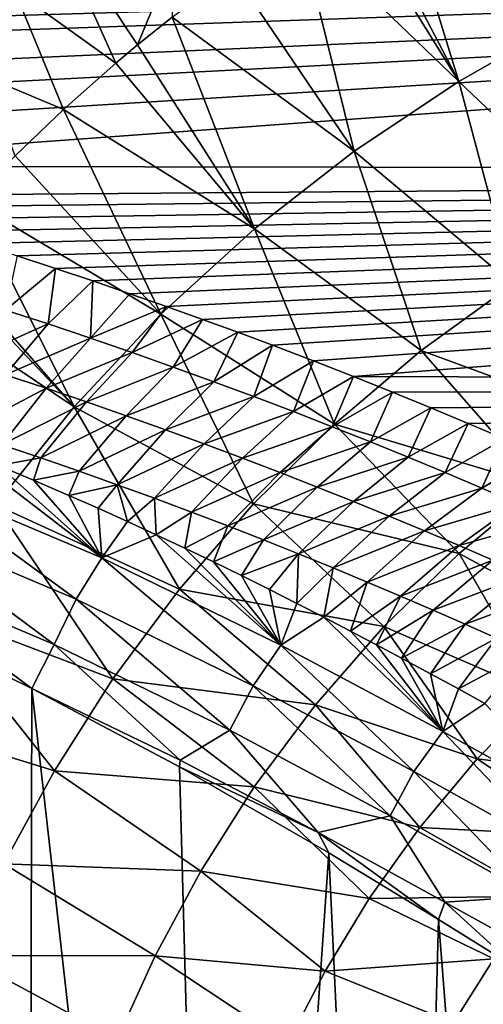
# Model space of a CAD drawing. Header units: millimetres. Extents: x -139 to 106, y -8 to 139.
# Tile 439 of 459: x 83.27 to 85.97, y 55.55 to 61.28. Entities that reach past the tile are written whole.
import ezdxf

# ---------------------------------------------------------------- set-up
doc = ezdxf.new("R2010")
doc.units = ezdxf.units.MM
doc.header["$LTSCALE"] = 53.842063
for name, color, linetype in [('10', 7, 'CONTINUOUS'), ('11', 7, 'CONTINUOUS'), ('21', 7, 'CONTINUOUS'), ('24', 7, 'CONTINUOUS'), ('27', 7, 'CONTINUOUS'), ('4', 7, 'CONTINUOUS')]:
    doc.layers.add(name, color=color, linetype=linetype)

msp = doc.modelspace()

# ---------------------------------------------------------------- linework, layer by layer
at = {"layer": '10', "color": 8, "linetype": 'CONTINUOUS'}
for points in [[(82.6112, 58.6318, 10.5894), (83.7505, 58.1497, 9.8762), (82.9394, 58.7724, 10.5998), (82.6112, 58.6318, 10.5894)], [(82.9394, 58.7724, 10.5998), (83.7505, 58.1497, 9.8762), (83.1468, 58.6886, 10.478), (82.9394, 58.7724, 10.5998)], [(83.1468, 58.6886, 10.478), (83.7505, 58.1497, 9.8762), (83.3535, 58.6022, 10.3509), (83.1468, 58.6886, 10.478)], [(82.6112, 58.6318, 10.5894), (82.4768, 58.3849, 10.5174), (83.6002, 57.9091, 9.8156), (82.6112, 58.6318, 10.5894)], [(83.7505, 58.1497, 9.8762), (82.6112, 58.6318, 10.5894), (83.6002, 57.9091, 9.8156), (83.7505, 58.1497, 9.8762)], [(83.3535, 58.6022, 10.3509), (83.7505, 58.1497, 9.8762), (83.5592, 58.5138, 10.2189), (83.3535, 58.6022, 10.3509)], [(83.5592, 58.5138, 10.2189), (83.7505, 58.1497, 9.8762), (83.7297, 58.4385, 10.105), (83.5592, 58.5138, 10.2189)], [(83.7297, 58.4385, 10.105), (83.7505, 58.1497, 9.8762), (83.8991, 58.362, 9.9877), (83.7297, 58.4385, 10.105)], [(82.3613, 58.1168, 10.4945), (83.4724, 57.6459, 9.8018), (82.4768, 58.3849, 10.5174), (82.3613, 58.1168, 10.4945)], [(82.4768, 58.3849, 10.5174), (83.4724, 57.6459, 9.8018), (83.6002, 57.9091, 9.8156), (82.4768, 58.3849, 10.5174)], [(83.8991, 58.362, 9.9877), (83.7505, 58.1497, 9.8762), (84.0673, 58.2844, 9.8671), (83.8991, 58.362, 9.9877)], [(83.7505, 58.1497, 9.8762), (84.7923, 57.642, 9.0537), (84.0673, 58.2844, 9.8671), (83.7505, 58.1497, 9.8762)], [(84.0673, 58.2844, 9.8671), (84.7923, 57.642, 9.0537), (84.2341, 58.2059, 9.7432), (84.0673, 58.2844, 9.8671)], [(84.2341, 58.2059, 9.7432), (84.7923, 57.642, 9.0537), (84.3995, 58.1265, 9.6159), (84.2341, 58.2059, 9.7432)], [(83.1931, 57.4639, 9.9601), (83.3421, 57.3896, 9.8582), (82.3613, 58.1168, 10.4945), (83.1931, 57.4639, 9.9601)], [(82.3613, 58.1168, 10.4945), (83.3421, 57.3896, 9.8582), (83.4724, 57.6459, 9.8018), (82.3613, 58.1168, 10.4945)], [(83.7505, 58.1497, 9.8762), (83.6002, 57.9091, 9.8156), (84.631, 57.406, 9.0042), (83.7505, 58.1497, 9.8762)], [(84.7923, 57.642, 9.0537), (83.7505, 58.1497, 9.8762), (84.631, 57.406, 9.0042), (84.7923, 57.642, 9.0537)], [(84.3995, 58.1265, 9.6159), (84.7923, 57.642, 9.0537), (84.5631, 58.0465, 9.4857), (84.3995, 58.1265, 9.6159)], [(84.5631, 58.0465, 9.4857), (84.7923, 57.642, 9.0537), (84.7252, 57.966, 9.3521), (84.5631, 58.0465, 9.4857)], [(84.7252, 57.966, 9.3521), (84.7923, 57.642, 9.0537), (84.8853, 57.885, 9.2155), (84.7252, 57.966, 9.3521)], [(83.4724, 57.6459, 9.8018), (84.4961, 57.1461, 8.9988), (83.6002, 57.9091, 9.8156), (83.4724, 57.6459, 9.8018)], [(83.6002, 57.9091, 9.8156), (84.4961, 57.1461, 8.9988), (84.631, 57.406, 9.0042), (83.6002, 57.9091, 9.8156)], [(84.8853, 57.885, 9.2155), (84.7923, 57.642, 9.0537), (85.0424, 57.8044, 9.0769), (84.8853, 57.885, 9.2155)], [(84.7923, 57.642, 9.0537), (85.735, 57.1384, 8.1298), (85.0424, 57.8044, 9.0769), (84.7923, 57.642, 9.0537)], [(85.0424, 57.8044, 9.0769), (85.735, 57.1384, 8.1298), (85.1968, 57.7242, 8.9361), (85.0424, 57.8044, 9.0769)], [(85.1968, 57.7242, 8.9361), (85.735, 57.1384, 8.1298), (85.348, 57.6445, 8.7935), (85.1968, 57.7242, 8.9361)], [(83.3421, 57.3896, 9.8582), (84.2068, 56.9729, 9.1987), (83.4724, 57.6459, 9.8018), (83.3421, 57.3896, 9.8582)], [(83.4724, 57.6459, 9.8018), (84.2068, 56.9729, 9.1987), (84.4961, 57.1461, 8.9988), (83.4724, 57.6459, 9.8018)], [(84.7923, 57.642, 9.0537), (84.631, 57.406, 9.0042), (85.5665, 56.9056, 8.0899), (84.7923, 57.642, 9.0537)], [(85.735, 57.1384, 8.1298), (84.7923, 57.642, 9.0537), (85.5665, 56.9056, 8.0899), (85.735, 57.1384, 8.1298)], [(85.348, 57.6445, 8.7935), (85.735, 57.1384, 8.1298), (85.4944, 57.5664, 8.6507), (85.348, 57.6445, 8.7935)], [(85.4944, 57.5664, 8.6507), (85.735, 57.1384, 8.1298), (85.6639, 57.4751, 8.4797), (85.4944, 57.5664, 8.6507)], [(85.6639, 57.4751, 8.4797), (85.735, 57.1384, 8.1298), (85.8264, 57.3867, 8.3094), (85.6639, 57.4751, 8.4797)], [(83.3421, 57.3896, 9.8582), (84.2033, 56.9343, 9.201), (84.2068, 56.9729, 9.1987), (83.3421, 57.3896, 9.8582)], [(84.4961, 57.1461, 8.9988), (85.4282, 56.6474, 8.0907), (84.631, 57.406, 9.0042), (84.4961, 57.1461, 8.9988)], [(84.631, 57.406, 9.0042), (85.4282, 56.6474, 8.0907), (85.5665, 56.9056, 8.0899), (84.631, 57.406, 9.0042)], [(85.8264, 57.3867, 8.3094), (85.735, 57.1384, 8.1298), (85.9798, 57.3024, 8.1427), (85.8264, 57.3867, 8.3094)], [(85.735, 57.1384, 8.1298), (86.5768, 56.6698, 7.1107), (85.9798, 57.3024, 8.1427), (85.735, 57.1384, 8.1298)], [(84.2068, 56.9729, 9.1987), (85.0093, 56.5523, 8.4639), (84.4961, 57.1461, 8.9988), (84.2068, 56.9729, 9.1987)], [(84.4961, 57.1461, 8.9988), (85.0093, 56.5523, 8.4639), (85.4282, 56.6474, 8.0907), (84.4961, 57.1461, 8.9988)], [(85.735, 57.1384, 8.1298), (85.5665, 56.9056, 8.0899), (86.4037, 56.4394, 7.0777), (85.735, 57.1384, 8.1298)], [(86.5768, 56.6698, 7.1107), (85.735, 57.1384, 8.1298), (86.4037, 56.4394, 7.0777), (86.5768, 56.6698, 7.1107)], [(84.2068, 56.9729, 9.1987), (84.2033, 56.9343, 9.201), (85.0093, 56.5523, 8.4639), (84.2068, 56.9729, 9.1987)], [(84.2033, 56.9343, 9.201), (85.0722, 56.4336, 8.3974), (85.0093, 56.5523, 8.4639), (84.2033, 56.9343, 9.201)], [(85.4282, 56.6474, 8.0907), (86.2645, 56.1817, 7.081), (85.5665, 56.9056, 8.0899), (85.4282, 56.6474, 8.0907)], [(85.5665, 56.9056, 8.0899), (86.2645, 56.1817, 7.081), (86.4037, 56.4394, 7.0777), (85.5665, 56.9056, 8.0899)], [(85.0093, 56.5523, 8.4639), (85.7474, 56.1455, 7.6543), (85.4282, 56.6474, 8.0907), (85.0093, 56.5523, 8.4639)], [(85.4282, 56.6474, 8.0907), (85.7474, 56.1455, 7.6543), (86.2645, 56.1817, 7.081), (85.4282, 56.6474, 8.0907)], [(85.0722, 56.4336, 8.3974), (85.7102, 56.0452, 7.6923), (85.0093, 56.5523, 8.4639), (85.0722, 56.4336, 8.3974)], [(85.0093, 56.5523, 8.4639), (85.7102, 56.0452, 7.6923), (85.7474, 56.1455, 7.6543), (85.0093, 56.5523, 8.4639)], [(85.7474, 56.1455, 7.6543), (86.4172, 55.7728, 6.7711), (86.2645, 56.1817, 7.081), (85.7474, 56.1455, 7.6543)], [(85.7102, 56.0452, 7.6923), (86.1717, 55.7572, 7.1035), (85.7474, 56.1455, 7.6543), (85.7102, 56.0452, 7.6923)], [(85.7474, 56.1455, 7.6543), (86.1717, 55.7572, 7.1035), (86.4172, 55.7728, 6.7711), (85.7474, 56.1455, 7.6543)]]:
    msp.add_3dface(points, dxfattribs=at)
at = {"layer": '11', "color": 8, "linetype": 'CONTINUOUS'}
for points in [[(83.2579, 59.9077, 11.7904), (83.1899, 59.5925, 11.3904), (83.4799, 59.8351, 11.6903), (83.2579, 59.9077, 11.7904)], [(83.1899, 59.5925, 11.3904), (83.4385, 59.5115, 11.2727), (83.4799, 59.8351, 11.6903), (83.1899, 59.5925, 11.3904)], [(83.4799, 59.8351, 11.6903), (83.4385, 59.5115, 11.2727), (83.6985, 59.7618, 11.5878), (83.4799, 59.8351, 11.6903)], [(83.4385, 59.5115, 11.2727), (83.6841, 59.4292, 11.1511), (83.6985, 59.7618, 11.5878), (83.4385, 59.5115, 11.2727)], [(83.6985, 59.7618, 11.5878), (83.6841, 59.4292, 11.1511), (83.9141, 59.6878, 11.483), (83.6985, 59.7618, 11.5878)], [(83.9141, 59.6878, 11.483), (83.6841, 59.4292, 11.1511), (84.1264, 59.6132, 11.376), (83.9141, 59.6878, 11.483)], [(83.6841, 59.4292, 11.1511), (83.9267, 59.3456, 11.0258), (84.1264, 59.6132, 11.376), (83.6841, 59.4292, 11.1511)], [(84.1264, 59.6132, 11.376), (83.9267, 59.3456, 11.0258), (84.3353, 59.5383, 11.2669), (84.1264, 59.6132, 11.376)], [(83.1899, 59.5925, 11.3904), (82.9481, 59.2927, 11.087), (83.4385, 59.5115, 11.2727), (83.1899, 59.5925, 11.3904)], [(82.9481, 59.2927, 11.087), (83.1885, 59.2159, 10.9711), (83.4385, 59.5115, 11.2727), (82.9481, 59.2927, 11.087)], [(83.4385, 59.5115, 11.2727), (83.1885, 59.2159, 10.9711), (83.6841, 59.4292, 11.1511), (83.4385, 59.5115, 11.2727)], [(83.9267, 59.3456, 11.0258), (84.1662, 59.2609, 10.8966), (84.3353, 59.5383, 11.2669), (83.9267, 59.3456, 11.0258)], [(84.3353, 59.5383, 11.2669), (84.1662, 59.2609, 10.8966), (84.541, 59.4629, 11.1555), (84.3353, 59.5383, 11.2669)], [(84.1662, 59.2609, 10.8966), (84.4025, 59.1752, 10.7637), (84.541, 59.4629, 11.1555), (84.1662, 59.2609, 10.8966)], [(84.541, 59.4629, 11.1555), (84.4025, 59.1752, 10.7637), (84.7432, 59.3872, 11.042), (84.541, 59.4629, 11.1555)], [(83.1885, 59.2159, 10.9711), (83.4261, 59.1377, 10.8514), (83.6841, 59.4292, 11.1511), (83.1885, 59.2159, 10.9711)], [(83.6841, 59.4292, 11.1511), (83.4261, 59.1377, 10.8514), (83.9267, 59.3456, 11.0258), (83.6841, 59.4292, 11.1511)], [(84.4025, 59.1752, 10.7637), (84.6356, 59.0886, 10.627), (84.7432, 59.3872, 11.042), (84.4025, 59.1752, 10.7637)], [(84.7432, 59.3872, 11.042), (84.6356, 59.0886, 10.627), (84.9813, 59.2963, 10.9034), (84.7432, 59.3872, 11.042)], [(83.4261, 59.1377, 10.8514), (83.6608, 59.0583, 10.7279), (83.9267, 59.3456, 11.0258), (83.4261, 59.1377, 10.8514)], [(83.9267, 59.3456, 11.0258), (83.6608, 59.0583, 10.7279), (84.1662, 59.2609, 10.8966), (83.9267, 59.3456, 11.0258)], [(84.6356, 59.0886, 10.627), (84.8653, 59.0012, 10.4865), (84.9813, 59.2963, 10.9034), (84.6356, 59.0886, 10.627)], [(84.9813, 59.2963, 10.9034), (84.8653, 59.0012, 10.4865), (85.2145, 59.2051, 10.7619), (84.9813, 59.2963, 10.9034)], [(83.1885, 59.2159, 10.9711), (82.9385, 58.8825, 10.6964), (83.4261, 59.1377, 10.8514), (83.1885, 59.2159, 10.9711)], [(83.6608, 59.0583, 10.7279), (83.8925, 58.9777, 10.6006), (84.1662, 59.2609, 10.8966), (83.6608, 59.0583, 10.7279)], [(84.1662, 59.2609, 10.8966), (83.8925, 58.9777, 10.6006), (84.4025, 59.1752, 10.7637), (84.1662, 59.2609, 10.8966)], [(83.8925, 58.9777, 10.6006), (84.121, 58.8961, 10.4696), (84.4025, 59.1752, 10.7637), (83.8925, 58.9777, 10.6006)], [(84.4025, 59.1752, 10.7637), (84.121, 58.8961, 10.4696), (84.6356, 59.0886, 10.627), (84.4025, 59.1752, 10.7637)], [(84.8653, 59.0012, 10.4865), (85.0916, 58.9132, 10.3423), (85.2145, 59.2051, 10.7619), (84.8653, 59.0012, 10.4865)], [(85.2145, 59.2051, 10.7619), (85.0916, 58.9132, 10.3423), (85.4424, 59.114, 10.6178), (85.2145, 59.2051, 10.7619)], [(82.9385, 58.8825, 10.6964), (83.168, 58.8076, 10.5786), (83.4261, 59.1377, 10.8514), (82.9385, 58.8825, 10.6964)], [(83.4261, 59.1377, 10.8514), (83.168, 58.8076, 10.5786), (83.6608, 59.0583, 10.7279), (83.4261, 59.1377, 10.8514)], [(85.0916, 58.9132, 10.3423), (85.3145, 58.8246, 10.1944), (85.4424, 59.114, 10.6178), (85.0916, 58.9132, 10.3423)], [(85.4424, 59.114, 10.6178), (85.3145, 58.8246, 10.1944), (85.6651, 59.023, 10.4712), (85.4424, 59.114, 10.6178)], [(83.168, 58.8076, 10.5786), (83.3946, 58.7315, 10.4569), (83.6608, 59.0583, 10.7279), (83.168, 58.8076, 10.5786)], [(83.6608, 59.0583, 10.7279), (83.3946, 58.7315, 10.4569), (83.8925, 58.9777, 10.6006), (83.6608, 59.0583, 10.7279)], [(84.121, 58.8961, 10.4696), (84.3465, 58.8137, 10.3348), (84.6356, 59.0886, 10.627), (84.121, 58.8961, 10.4696)], [(84.6356, 59.0886, 10.627), (84.3465, 58.8137, 10.3348), (84.8653, 59.0012, 10.4865), (84.6356, 59.0886, 10.627)], [(83.3946, 58.7315, 10.4569), (83.6184, 58.6542, 10.3314), (83.8925, 58.9777, 10.6006), (83.3946, 58.7315, 10.4569)], [(83.8925, 58.9777, 10.6006), (83.6184, 58.6542, 10.3314), (84.121, 58.8961, 10.4696), (83.8925, 58.9777, 10.6006)], [(84.3465, 58.8137, 10.3348), (84.5687, 58.7304, 10.1963), (84.8653, 59.0012, 10.4865), (84.3465, 58.8137, 10.3348)], [(84.8653, 59.0012, 10.4865), (84.5687, 58.7304, 10.1963), (85.0916, 58.9132, 10.3423), (84.8653, 59.0012, 10.4865)], [(85.3145, 58.8246, 10.1944), (85.5337, 58.7356, 10.0427), (85.6651, 59.023, 10.4712), (85.3145, 58.8246, 10.1944)], [(85.6651, 59.023, 10.4712), (85.5337, 58.7356, 10.0427), (85.8825, 58.9324, 10.3223), (85.6651, 59.023, 10.4712)], [(85.5337, 58.7356, 10.0427), (85.7493, 58.6462, 9.8874), (85.8825, 58.9324, 10.3223), (85.5337, 58.7356, 10.0427)], [(85.8825, 58.9324, 10.3223), (85.7493, 58.6462, 9.8874), (86.0943, 58.8423, 10.1714), (85.8825, 58.9324, 10.3223)], [(83.6184, 58.6542, 10.3314), (83.8391, 58.5758, 10.2022), (84.121, 58.8961, 10.4696), (83.6184, 58.6542, 10.3314)], [(84.121, 58.8961, 10.4696), (83.8391, 58.5758, 10.2022), (84.3465, 58.8137, 10.3348), (84.121, 58.8961, 10.4696)], [(84.5687, 58.7304, 10.1963), (84.7875, 58.6465, 10.0541), (85.0916, 58.9132, 10.3423), (84.5687, 58.7304, 10.1963)], [(85.0916, 58.9132, 10.3423), (84.7875, 58.6465, 10.0541), (85.3145, 58.8246, 10.1944), (85.0916, 58.9132, 10.3423)], [(83.168, 58.8076, 10.5786), (83.1468, 58.6886, 10.478), (83.3946, 58.7315, 10.4569), (83.168, 58.8076, 10.5786)], [(83.8391, 58.5758, 10.2022), (84.0568, 58.4966, 10.0693), (84.3465, 58.8137, 10.3348), (83.8391, 58.5758, 10.2022)], [(84.3465, 58.8137, 10.3348), (84.0568, 58.4966, 10.0693), (84.5687, 58.7304, 10.1963), (84.3465, 58.8137, 10.3348)], [(84.7875, 58.6465, 10.0541), (85.003, 58.5621, 9.9083), (85.3145, 58.8246, 10.1944), (84.7875, 58.6465, 10.0541)], [(85.3145, 58.8246, 10.1944), (85.003, 58.5621, 9.9083), (85.5337, 58.7356, 10.0427), (85.3145, 58.8246, 10.1944)], [(85.7493, 58.6462, 9.8874), (85.9611, 58.5566, 9.7283), (86.0943, 58.8423, 10.1714), (85.7493, 58.6462, 9.8874)], [(86.0943, 58.8423, 10.1714), (85.9611, 58.5566, 9.7283), (86.3005, 58.7529, 10.0184), (86.0943, 58.8423, 10.1714)], [(85.9611, 58.5566, 9.7283), (86.1691, 58.4669, 9.5656), (86.3005, 58.7529, 10.0184), (85.9611, 58.5566, 9.7283)], [(83.1468, 58.6886, 10.478), (83.3535, 58.6022, 10.3509), (83.3946, 58.7315, 10.4569), (83.1468, 58.6886, 10.478)], [(83.3946, 58.7315, 10.4569), (83.3535, 58.6022, 10.3509), (83.6184, 58.6542, 10.3314), (83.3946, 58.7315, 10.4569)], [(84.0568, 58.4966, 10.0693), (84.2714, 58.4165, 9.9328), (84.5687, 58.7304, 10.1963), (84.0568, 58.4966, 10.0693)], [(84.5687, 58.7304, 10.1963), (84.2714, 58.4165, 9.9328), (84.7875, 58.6465, 10.0541), (84.5687, 58.7304, 10.1963)], [(85.003, 58.5621, 9.9083), (85.215, 58.4773, 9.7588), (85.5337, 58.7356, 10.0427), (85.003, 58.5621, 9.9083)], [(85.5337, 58.7356, 10.0427), (85.215, 58.4773, 9.7588), (85.7493, 58.6462, 9.8874), (85.5337, 58.7356, 10.0427)], [(83.3535, 58.6022, 10.3509), (83.5592, 58.5138, 10.2189), (83.6184, 58.6542, 10.3314), (83.3535, 58.6022, 10.3509)], [(83.6184, 58.6542, 10.3314), (83.5592, 58.5138, 10.2189), (83.8391, 58.5758, 10.2022), (83.6184, 58.6542, 10.3314)], [(84.2714, 58.4165, 9.9328), (84.4827, 58.3358, 9.7926), (84.7875, 58.6465, 10.0541), (84.2714, 58.4165, 9.9328)], [(84.7875, 58.6465, 10.0541), (84.4827, 58.3358, 9.7926), (85.003, 58.5621, 9.9083), (84.7875, 58.6465, 10.0541)], [(85.215, 58.4773, 9.7588), (85.4234, 58.3921, 9.6057), (85.7493, 58.6462, 9.8874), (85.215, 58.4773, 9.7588)], [(85.7493, 58.6462, 9.8874), (85.4234, 58.3921, 9.6057), (85.9611, 58.5566, 9.7283), (85.7493, 58.6462, 9.8874)], [(83.5592, 58.5138, 10.2189), (83.7297, 58.4385, 10.105), (83.8391, 58.5758, 10.2022), (83.5592, 58.5138, 10.2189)], [(83.7297, 58.4385, 10.105), (83.8991, 58.362, 9.9877), (83.8391, 58.5758, 10.2022), (83.7297, 58.4385, 10.105)], [(83.8391, 58.5758, 10.2022), (83.8991, 58.362, 9.9877), (84.0568, 58.4966, 10.0693), (83.8391, 58.5758, 10.2022)], [(84.4827, 58.3358, 9.7926), (84.6907, 58.2546, 9.6488), (85.003, 58.5621, 9.9083), (84.4827, 58.3358, 9.7926)], [(85.003, 58.5621, 9.9083), (84.6907, 58.2546, 9.6488), (85.215, 58.4773, 9.7588), (85.003, 58.5621, 9.9083)], [(85.4234, 58.3921, 9.6057), (85.6282, 58.3068, 9.4491), (85.9611, 58.5566, 9.7283), (85.4234, 58.3921, 9.6057)], [(85.9611, 58.5566, 9.7283), (85.6282, 58.3068, 9.4491), (86.1691, 58.4669, 9.5656), (85.9611, 58.5566, 9.7283)], [(83.8991, 58.362, 9.9877), (84.0673, 58.2844, 9.8671), (84.0568, 58.4966, 10.0693), (83.8991, 58.362, 9.9877)], [(84.0568, 58.4966, 10.0693), (84.0673, 58.2844, 9.8671), (84.2714, 58.4165, 9.9328), (84.0568, 58.4966, 10.0693)], [(84.6907, 58.2546, 9.6488), (84.8953, 58.173, 9.5015), (85.215, 58.4773, 9.7588), (84.6907, 58.2546, 9.6488)], [(85.215, 58.4773, 9.7588), (84.8953, 58.173, 9.5015), (85.4234, 58.3921, 9.6057), (85.215, 58.4773, 9.7588)], [(85.6282, 58.3068, 9.4491), (85.8292, 58.2215, 9.2889), (86.1691, 58.4669, 9.5656), (85.6282, 58.3068, 9.4491)], [(86.1691, 58.4669, 9.5656), (85.8292, 58.2215, 9.2889), (86.373, 58.3773, 9.3992), (86.1691, 58.4669, 9.5656)], [(84.0673, 58.2844, 9.8671), (84.2341, 58.2059, 9.7432), (84.2714, 58.4165, 9.9328), (84.0673, 58.2844, 9.8671)], [(84.2714, 58.4165, 9.9328), (84.2341, 58.2059, 9.7432), (84.4827, 58.3358, 9.7926), (84.2714, 58.4165, 9.9328)], [(84.8953, 58.173, 9.5015), (85.0965, 58.0911, 9.3506), (85.4234, 58.3921, 9.6057), (84.8953, 58.173, 9.5015)], [(85.4234, 58.3921, 9.6057), (85.0965, 58.0911, 9.3506), (85.6282, 58.3068, 9.4491), (85.4234, 58.3921, 9.6057)], [(85.8292, 58.2215, 9.2889), (86.0263, 58.1362, 9.1252), (86.373, 58.3773, 9.3992), (85.8292, 58.2215, 9.2889)], [(84.2341, 58.2059, 9.7432), (84.3995, 58.1265, 9.6159), (84.4827, 58.3358, 9.7926), (84.2341, 58.2059, 9.7432)], [(84.4827, 58.3358, 9.7926), (84.3995, 58.1265, 9.6159), (84.6907, 58.2546, 9.6488), (84.4827, 58.3358, 9.7926)], [(85.0965, 58.0911, 9.3506), (85.2941, 58.0091, 9.1963), (85.6282, 58.3068, 9.4491), (85.0965, 58.0911, 9.3506)], [(85.6282, 58.3068, 9.4491), (85.2941, 58.0091, 9.1963), (85.8292, 58.2215, 9.2889), (85.6282, 58.3068, 9.4491)], [(84.3995, 58.1265, 9.6159), (84.5631, 58.0465, 9.4857), (84.6907, 58.2546, 9.6488), (84.3995, 58.1265, 9.6159)], [(84.6907, 58.2546, 9.6488), (84.5631, 58.0465, 9.4857), (84.8953, 58.173, 9.5015), (84.6907, 58.2546, 9.6488)], [(85.2941, 58.0091, 9.1963), (85.488, 57.9271, 9.0385), (85.8292, 58.2215, 9.2889), (85.2941, 58.0091, 9.1963)], [(85.8292, 58.2215, 9.2889), (85.488, 57.9271, 9.0385), (86.0263, 58.1362, 9.1252), (85.8292, 58.2215, 9.2889)], [(84.5631, 58.0465, 9.4857), (84.7252, 57.966, 9.3521), (84.8953, 58.173, 9.5015), (84.5631, 58.0465, 9.4857)], [(84.7252, 57.966, 9.3521), (84.8853, 57.885, 9.2155), (84.8953, 58.173, 9.5015), (84.7252, 57.966, 9.3521)], [(84.8953, 58.173, 9.5015), (84.8853, 57.885, 9.2155), (85.0965, 58.0911, 9.3506), (84.8953, 58.173, 9.5015)], [(85.488, 57.9271, 9.0385), (85.6782, 57.8451, 8.8773), (86.0263, 58.1362, 9.1252), (85.488, 57.9271, 9.0385)], [(86.0263, 58.1362, 9.1252), (85.6782, 57.8451, 8.8773), (86.2195, 58.051, 8.958), (86.0263, 58.1362, 9.1252)], [(84.8853, 57.885, 9.2155), (85.0424, 57.8044, 9.0769), (85.0965, 58.0911, 9.3506), (84.8853, 57.885, 9.2155)], [(85.0965, 58.0911, 9.3506), (85.0424, 57.8044, 9.0769), (85.2941, 58.0091, 9.1963), (85.0965, 58.0911, 9.3506)], [(85.0424, 57.8044, 9.0769), (85.1968, 57.7242, 8.9361), (85.2941, 58.0091, 9.1963), (85.0424, 57.8044, 9.0769)], [(85.2941, 58.0091, 9.1963), (85.1968, 57.7242, 8.9361), (85.488, 57.9271, 9.0385), (85.2941, 58.0091, 9.1963)], [(85.6782, 57.8451, 8.8773), (85.8645, 57.7634, 8.7127), (86.2195, 58.051, 8.958), (85.6782, 57.8451, 8.8773)], [(86.2195, 58.051, 8.958), (85.8645, 57.7634, 8.7127), (86.4085, 57.9661, 8.7873), (86.2195, 58.051, 8.958)], [(85.8645, 57.7634, 8.7127), (86.0469, 57.6819, 8.5448), (86.4085, 57.9661, 8.7873), (85.8645, 57.7634, 8.7127)], [(85.1968, 57.7242, 8.9361), (85.348, 57.6445, 8.7935), (85.488, 57.9271, 9.0385), (85.1968, 57.7242, 8.9361)], [(85.488, 57.9271, 9.0385), (85.348, 57.6445, 8.7935), (85.6782, 57.8451, 8.8773), (85.488, 57.9271, 9.0385)], [(85.348, 57.6445, 8.7935), (85.4944, 57.5664, 8.6507), (85.6782, 57.8451, 8.8773), (85.348, 57.6445, 8.7935)], [(85.6782, 57.8451, 8.8773), (85.4944, 57.5664, 8.6507), (85.8645, 57.7634, 8.7127), (85.6782, 57.8451, 8.8773)], [(85.4944, 57.5664, 8.6507), (85.6639, 57.4751, 8.4797), (85.8645, 57.7634, 8.7127), (85.4944, 57.5664, 8.6507)], [(85.8645, 57.7634, 8.7127), (85.6639, 57.4751, 8.4797), (86.0469, 57.6819, 8.5448), (85.8645, 57.7634, 8.7127)], [(85.6639, 57.4751, 8.4797), (85.8264, 57.3867, 8.3094), (86.0469, 57.6819, 8.5448), (85.6639, 57.4751, 8.4797)], [(86.0469, 57.6819, 8.5448), (85.8264, 57.3867, 8.3094), (86.2253, 57.6009, 8.3736), (86.0469, 57.6819, 8.5448)], [(85.8264, 57.3867, 8.3094), (85.9798, 57.3024, 8.1427), (86.2253, 57.6009, 8.3736), (85.8264, 57.3867, 8.3094)]]:
    msp.add_3dface(points, dxfattribs=at)
at = {"layer": '21', "color": 8, "linetype": 'CONTINUOUS'}
for points in [[(83.2419, 61.4542, -17.1581), (83.4162, 61.9533, -17.2605), (83.832, 61.0304, -16.6806), (83.2419, 61.4542, -17.1581)], [(83.832, 61.0304, -16.6806), (83.4162, 61.9533, -17.2605), (83.9587, 61.1365, -16.6594), (83.832, 61.0304, -16.6806)], [(83.9587, 61.1365, -16.6594), (83.4162, 61.9533, -17.2605), (84.1586, 61.6199, -16.771), (83.9587, 61.1365, -16.6594)], [(83.9587, 61.1365, -16.6594), (84.1586, 61.6199, -16.771), (84.1599, 61.2975, -16.625), (83.9587, 61.1365, -16.6594)], [(83.0696, 60.9515, -17.0526), (83.2419, 61.4542, -17.1581), (83.5272, 60.7603, -16.7289), (83.0696, 60.9515, -17.0526)], [(83.5272, 60.7603, -16.7289), (83.2419, 61.4542, -17.1581), (83.832, 61.0304, -16.6806), (83.5272, 60.7603, -16.7289)], [(83.2459, 60.4905, -16.7675), (83.0696, 60.9515, -17.0526), (83.5272, 60.7603, -16.7289), (83.2459, 60.4905, -16.7675)]]:
    msp.add_3dface(points, dxfattribs=at)
at = {"layer": '24', "color": 8, "linetype": 'CONTINUOUS'}
for points in [[(85.2478, 62.0362, -16.4473), (85.4493, 62.1526, -16.4158), (85.8286, 60.9238, -15.5021), (85.2478, 62.0362, -16.4473)], [(85.8286, 60.9238, -15.5021), (85.4493, 62.1526, -16.4158), (86.4646, 61.2856, -15.3918), (85.8286, 60.9238, -15.5021)], [(85.1668, 61.9877, -16.46), (85.2478, 62.0362, -16.4473), (85.8286, 60.9238, -15.5021), (85.1668, 61.9877, -16.46)], [(84.8961, 61.819, -16.503), (85.1668, 61.9877, -16.46), (85.8286, 60.9238, -15.5021), (84.8961, 61.819, -16.503)], [(84.5137, 61.5606, -16.5653), (84.8961, 61.819, -16.503), (85.2189, 60.5177, -15.6079), (84.5137, 61.5606, -16.5653)], [(85.2189, 60.5177, -15.6079), (84.8961, 61.819, -16.503), (85.8286, 60.9238, -15.5021), (85.2189, 60.5177, -15.6079)], [(84.1599, 61.2975, -16.625), (84.5137, 61.5606, -16.5653), (85.2189, 60.5177, -15.6079), (84.1599, 61.2975, -16.625)], [(83.9587, 61.1365, -16.6594), (84.1599, 61.2975, -16.625), (84.6395, 60.0656, -15.7029), (83.9587, 61.1365, -16.6594)], [(84.6395, 60.0656, -15.7029), (84.1599, 61.2975, -16.625), (85.2189, 60.5177, -15.6079), (84.6395, 60.0656, -15.7029)], [(85.8286, 60.9238, -15.5021), (86.4646, 61.2856, -15.3918), (86.7031, 60.0903, -14.3481), (85.8286, 60.9238, -15.5021)], [(83.832, 61.0304, -16.6806), (83.9587, 61.1365, -16.6594), (84.6395, 60.0656, -15.7029), (83.832, 61.0304, -16.6806)], [(83.5272, 60.7603, -16.7289), (83.832, 61.0304, -16.6806), (84.6395, 60.0656, -15.7029), (83.5272, 60.7603, -16.7289)], [(85.2189, 60.5177, -15.6079), (85.8286, 60.9238, -15.5021), (86.1432, 59.7439, -14.4476), (85.2189, 60.5177, -15.6079)], [(86.1432, 59.7439, -14.4476), (85.8286, 60.9238, -15.5021), (86.7031, 60.0903, -14.3481), (86.1432, 59.7439, -14.4476)], [(83.2459, 60.4905, -16.7675), (83.5272, 60.7603, -16.7289), (84.0946, 59.5677, -15.7758), (83.2459, 60.4905, -16.7675)], [(84.0946, 59.5677, -15.7758), (83.5272, 60.7603, -16.7289), (84.6395, 60.0656, -15.7029), (84.0946, 59.5677, -15.7758)], [(82.9908, 60.227, -16.7941), (83.2459, 60.4905, -16.7675), (84.0946, 59.5677, -15.7758), (82.9908, 60.227, -16.7941)], [(84.6395, 60.0656, -15.7029), (85.2189, 60.5177, -15.6079), (85.6092, 59.357, -14.5378), (84.6395, 60.0656, -15.7029)], [(85.6092, 59.357, -14.5378), (85.2189, 60.5177, -15.6079), (86.1432, 59.7439, -14.4476), (85.6092, 59.357, -14.5378)], [(82.7603, 59.9722, -16.8081), (82.9908, 60.227, -16.7941), (83.5899, 59.0296, -15.8037), (82.7603, 59.9722, -16.8081)], [(83.5899, 59.0296, -15.8037), (82.9908, 60.227, -16.7941), (84.0946, 59.5677, -15.7758), (83.5899, 59.0296, -15.8037)], [(84.0946, 59.5677, -15.7758), (84.6395, 60.0656, -15.7029), (85.1044, 58.9289, -14.6104), (84.0946, 59.5677, -15.7758)], [(85.1044, 58.9289, -14.6104), (84.6395, 60.0656, -15.7029), (85.6092, 59.357, -14.5378), (85.1044, 58.9289, -14.6104)], [(82.7316, 59.9392, -16.8091), (82.7603, 59.9722, -16.8081), (83.5899, 59.0296, -15.8037), (82.7316, 59.9392, -16.8091)], [(82.5507, 59.7248, -16.81), (82.7316, 59.9392, -16.8091), (83.5899, 59.0296, -15.8037), (82.5507, 59.7248, -16.81)], [(83.1312, 58.4581, -15.7615), (82.5507, 59.7248, -16.81), (83.5899, 59.0296, -15.8037), (83.1312, 58.4581, -15.7615)], [(85.6092, 59.357, -14.5378), (86.1432, 59.7439, -14.4476), (86.8011, 58.919, -13.197), (85.6092, 59.357, -14.5378)], [(83.5899, 59.0296, -15.8037), (84.0946, 59.5677, -15.7758), (84.6338, 58.4638, -14.647), (83.5899, 59.0296, -15.8037)], [(84.6338, 58.4638, -14.647), (84.0946, 59.5677, -15.7758), (85.1044, 58.9289, -14.6104), (84.6338, 58.4638, -14.647)], [(85.1044, 58.9289, -14.6104), (85.6092, 59.357, -14.5378), (86.3011, 58.5668, -13.2799), (85.1044, 58.9289, -14.6104)], [(86.3011, 58.5668, -13.2799), (85.6092, 59.357, -14.5378), (86.8011, 58.919, -13.197), (86.3011, 58.5668, -13.2799)], [(83.1312, 58.4581, -15.7615), (83.5899, 59.0296, -15.8037), (84.2025, 57.9676, -14.6261), (83.1312, 58.4581, -15.7615)], [(84.2025, 57.9676, -14.6261), (83.5899, 59.0296, -15.8037), (84.6338, 58.4638, -14.647), (84.2025, 57.9676, -14.6261)], [(84.6338, 58.4638, -14.647), (85.1044, 58.9289, -14.6104), (85.8299, 58.1755, -13.344), (84.6338, 58.4638, -14.647)], [(85.8299, 58.1755, -13.344), (85.1044, 58.9289, -14.6104), (86.3011, 58.5668, -13.2799), (85.8299, 58.1755, -13.344)], [(85.8299, 58.1755, -13.344), (86.3011, 58.5668, -13.2799), (86.7028, 57.7036, -11.9453), (85.8299, 58.1755, -13.344)], [(84.2025, 57.9676, -14.6261), (84.6338, 58.4638, -14.647), (85.3922, 57.7497, -13.3704), (84.2025, 57.9676, -14.6261)], [(85.3922, 57.7497, -13.3704), (84.6338, 58.4638, -14.647), (85.8299, 58.1755, -13.344), (85.3922, 57.7497, -13.3704)], [(82.7231, 57.8613, -15.6328), (83.1312, 58.4581, -15.7615), (83.8153, 57.4464, -14.5303), (82.7231, 57.8613, -15.6328)], [(83.8153, 57.4464, -14.5303), (83.1312, 58.4581, -15.7615), (84.2025, 57.9676, -14.6261), (83.8153, 57.4464, -14.5303)], [(85.3922, 57.7497, -13.3704), (85.8299, 58.1755, -13.344), (86.303, 57.3552, -11.9838), (85.3922, 57.7497, -13.3704)], [(86.303, 57.3552, -11.9838), (85.8299, 58.1755, -13.344), (86.7028, 57.7036, -11.9453), (86.303, 57.3552, -11.9838)], [(83.8153, 57.4464, -14.5303), (84.2025, 57.9676, -14.6261), (84.9934, 57.2946, -13.3385), (83.8153, 57.4464, -14.5303)], [(84.9934, 57.2946, -13.3385), (84.2025, 57.9676, -14.6261), (85.3922, 57.7497, -13.3704), (84.9934, 57.2946, -13.3385)], [(82.3672, 57.251, -15.4227), (82.7231, 57.8613, -15.6328), (83.4741, 56.91, -14.3616), (82.3672, 57.251, -15.4227)], [(83.4741, 56.91, -14.3616), (82.7231, 57.8613, -15.6328), (83.8153, 57.4464, -14.5303), (83.4741, 56.91, -14.3616)], [(84.9934, 57.2946, -13.3385), (85.3922, 57.7497, -13.3704), (85.9348, 56.9795, -11.9809), (84.9934, 57.2946, -13.3385)], [(85.9348, 56.9795, -11.9809), (85.3922, 57.7497, -13.3704), (86.303, 57.3552, -11.9838), (85.9348, 56.9795, -11.9809)], [(83.4741, 56.91, -14.3616), (83.8153, 57.4464, -14.5303), (84.6373, 56.8169, -13.236), (83.4741, 56.91, -14.3616)], [(84.6373, 56.8169, -13.236), (83.8153, 57.4464, -14.5303), (84.9934, 57.2946, -13.3385), (84.6373, 56.8169, -13.236)], [(85.9348, 56.9795, -11.9809), (86.303, 57.3552, -11.9838), (86.9417, 56.856, -10.5142), (85.9348, 56.9795, -11.9809)], [(84.6373, 56.8169, -13.236), (84.9934, 57.2946, -13.3385), (85.602, 56.5811, -11.9223), (84.6373, 56.8169, -13.236)], [(85.602, 56.5811, -11.9223), (84.9934, 57.2946, -13.3385), (85.9348, 56.9795, -11.9809), (85.602, 56.5811, -11.9223)], [(83.1805, 56.369, -14.1274), (82.3672, 57.251, -15.4227), (83.4741, 56.91, -14.3616), (83.1805, 56.369, -14.1274)], [(85.602, 56.5811, -11.9223), (85.9348, 56.9795, -11.9809), (86.6055, 56.5286, -10.512), (85.602, 56.5811, -11.9223)], [(86.6055, 56.5286, -10.512), (85.9348, 56.9795, -11.9809), (86.9417, 56.856, -10.5142), (86.6055, 56.5286, -10.512)], [(83.1805, 56.369, -14.1274), (83.4741, 56.91, -14.3616), (84.3258, 56.3262, -13.0675), (83.1805, 56.369, -14.1274)], [(84.3258, 56.3262, -13.0675), (83.4741, 56.91, -14.3616), (84.6373, 56.8169, -13.236), (84.3258, 56.3262, -13.0675)], [(84.3258, 56.3262, -13.0675), (84.6373, 56.8169, -13.236), (85.3066, 56.1667, -11.8073), (84.3258, 56.3262, -13.0675)], [(85.3066, 56.1667, -11.8073), (84.6373, 56.8169, -13.236), (85.602, 56.5811, -11.9223), (85.3066, 56.1667, -11.8073)], [(85.3066, 56.1667, -11.8073), (85.602, 56.5811, -11.9223), (86.3018, 56.1798, -10.4612), (85.3066, 56.1667, -11.8073)], [(86.3018, 56.1798, -10.4612), (85.602, 56.5811, -11.9223), (86.6055, 56.5286, -10.512), (86.3018, 56.1798, -10.4612)], [(82.9347, 55.8348, -13.8339), (83.1805, 56.369, -14.1274), (84.0601, 55.8328, -12.8401), (82.9347, 55.8348, -13.8339)], [(84.0601, 55.8328, -12.8401), (83.1805, 56.369, -14.1274), (84.3258, 56.3262, -13.0675), (84.0601, 55.8328, -12.8401)], [(84.0601, 55.8328, -12.8401), (84.3258, 56.3262, -13.0675), (85.0495, 55.7446, -11.6411), (84.0601, 55.8328, -12.8401)], [(85.0495, 55.7446, -11.6411), (84.3258, 56.3262, -13.0675), (85.3066, 56.1667, -11.8073), (85.0495, 55.7446, -11.6411)], [(86.0322, 55.8157, -10.3616), (85.3066, 56.1667, -11.8073), (86.3018, 56.1798, -10.4612), (86.0322, 55.8157, -10.3616)], [(85.0495, 55.7446, -11.6411), (85.3066, 56.1667, -11.8073), (86.0322, 55.8157, -10.3616), (85.0495, 55.7446, -11.6411)], [(82.7332, 55.3227, -13.4812), (82.9347, 55.8348, -13.8339), (83.8396, 55.3485, -12.5579), (82.7332, 55.3227, -13.4812)], [(83.8396, 55.3485, -12.5579), (82.9347, 55.8348, -13.8339), (84.0601, 55.8328, -12.8401), (83.8396, 55.3485, -12.5579)], [(83.8396, 55.3485, -12.5579), (84.0601, 55.8328, -12.8401), (84.8316, 55.3232, -11.4287), (83.8396, 55.3485, -12.5579)], [(84.8316, 55.3232, -11.4287), (84.0601, 55.8328, -12.8401), (85.0495, 55.7446, -11.6411), (84.8316, 55.3232, -11.4287)], [(85.7975, 55.4436, -10.2178), (85.0495, 55.7446, -11.6411), (86.0322, 55.8157, -10.3616), (85.7975, 55.4436, -10.2178)], [(85.7975, 55.4436, -10.2178), (86.0322, 55.8157, -10.3616), (86.4841, 55.263, -8.7411), (85.7975, 55.4436, -10.2178)], [(84.8316, 55.3232, -11.4287), (85.0495, 55.7446, -11.6411), (85.7975, 55.4436, -10.2178), (84.8316, 55.3232, -11.4287)]]:
    msp.add_3dface(points, dxfattribs=at)
at = {"layer": '27', "color": 8, "linetype": 'CONTINUOUS'}
for points in [[(75.9342, 61.1218, 13.2954), (100.5, 61.8236, 14.0444), (6.3853, 61.2557, 13.4444), (75.9342, 61.1218, 13.2954)], [(6.3853, 61.2557, 13.4444), (100.5, 61.8236, 14.0444), (6.4919, 61.3153, 13.5097), (6.3853, 61.2557, 13.4444)], [(75.9342, 61.1218, 13.2954), (77.0664, 61.1218, 13.2954), (100.5, 61.8236, 14.0444), (75.9342, 61.1218, 13.2954)], [(77.0664, 61.1218, 13.2954), (78.1912, 61.0478, 13.2117), (100.5, 61.8236, 14.0444), (77.0664, 61.1218, 13.2954)], [(78.1912, 61.0478, 13.2117), (79.3869, 60.8856, 13.0251), (100.5, 61.8236, 14.0444), (78.1912, 61.0478, 13.2117)], [(79.3869, 60.8856, 13.0251), (80.0653, 60.7583, 12.8753), (100.5, 61.8236, 14.0444), (79.3869, 60.8856, 13.0251)], [(80.0653, 60.7583, 12.8753), (80.7697, 60.6029, 12.6883), (100.5, 61.8236, 14.0444), (80.0653, 60.7583, 12.8753)], [(80.7697, 60.6029, 12.6883), (81.4609, 60.4307, 12.4755), (100.5, 61.8236, 14.0444), (80.7697, 60.6029, 12.6883)], [(100.5, 61.8236, 14.0444), (81.4609, 60.4307, 12.4755), (100.5, 60.4, 12.437), (100.5, 61.8236, 14.0444)], [(81.4609, 60.4307, 12.4755), (82.1037, 60.2573, 12.255), (100.5, 60.4, 12.437), (81.4609, 60.4307, 12.4755)], [(82.1037, 60.2573, 12.255), (82.3404, 60.1893, 12.1668), (100.5, 60.4, 12.437), (82.1037, 60.2573, 12.255)], [(82.3404, 60.1893, 12.1668), (82.5742, 60.1203, 12.0763), (100.5, 60.4, 12.437), (82.3404, 60.1893, 12.1668)], [(82.5742, 60.1203, 12.0763), (82.805, 60.0504, 11.9834), (100.5, 60.4, 12.437), (82.5742, 60.1203, 12.0763)], [(82.805, 60.0504, 11.9834), (83.0329, 59.9795, 11.8881), (100.5, 60.4, 12.437), (82.805, 60.0504, 11.9834)], [(83.0329, 59.9795, 11.8881), (83.2579, 59.9077, 11.7904), (100.5, 60.4, 12.437), (83.0329, 59.9795, 11.8881)], [(83.2579, 59.9077, 11.7904), (83.4799, 59.8351, 11.6903), (100.5, 60.4, 12.437), (83.2579, 59.9077, 11.7904)], [(83.4799, 59.8351, 11.6903), (83.6985, 59.7618, 11.5878), (100.5, 60.4, 12.437), (83.4799, 59.8351, 11.6903)], [(83.6985, 59.7618, 11.5878), (83.9141, 59.6878, 11.483), (100.5, 60.4, 12.437), (83.6985, 59.7618, 11.5878)], [(83.9141, 59.6878, 11.483), (84.1264, 59.6132, 11.376), (100.5, 60.4, 12.437), (83.9141, 59.6878, 11.483)], [(84.1264, 59.6132, 11.376), (84.3353, 59.5383, 11.2669), (100.5, 60.4, 12.437), (84.1264, 59.6132, 11.376)], [(84.3353, 59.5383, 11.2669), (84.541, 59.4629, 11.1555), (100.5, 60.4, 12.437), (84.3353, 59.5383, 11.2669)], [(84.541, 59.4629, 11.1555), (84.7432, 59.3872, 11.042), (100.5, 60.4, 12.437), (84.541, 59.4629, 11.1555)], [(84.7432, 59.3872, 11.042), (84.9813, 59.2963, 10.9034), (100.5, 60.4, 12.437), (84.7432, 59.3872, 11.042)], [(84.9813, 59.2963, 10.9034), (85.2145, 59.2051, 10.7619), (100.5, 60.4, 12.437), (84.9813, 59.2963, 10.9034)], [(100.5, 60.4, 12.437), (85.2145, 59.2051, 10.7619), (100.5, 59.157, 10.6861), (100.5, 60.4, 12.437)], [(85.2145, 59.2051, 10.7619), (85.4424, 59.114, 10.6178), (100.5, 59.157, 10.6861), (85.2145, 59.2051, 10.7619)], [(85.4424, 59.114, 10.6178), (85.6651, 59.023, 10.4712), (100.5, 59.157, 10.6861), (85.4424, 59.114, 10.6178)], [(85.6651, 59.023, 10.4712), (85.8825, 58.9324, 10.3223), (100.5, 59.157, 10.6861), (85.6651, 59.023, 10.4712)], [(85.8825, 58.9324, 10.3223), (86.0943, 58.8423, 10.1714), (100.5, 59.157, 10.6861), (85.8825, 58.9324, 10.3223)]]:
    msp.add_3dface(points, dxfattribs=at)
at = {"layer": '4', "color": 8, "linetype": 'CONTINUOUS'}
for points in [[(82.0767, 47.5379, 10.6255), (83.3168, 47.5379, 9.8758), (82.1515, 57.9412, 10.5859), (82.0767, 47.5379, 10.6255)], [(82.1515, 57.9412, 10.5859), (83.3168, 47.5379, 9.8758), (83.1931, 57.4639, 9.9601), (82.1515, 57.9412, 10.5859)], [(83.1931, 57.4639, 9.9601), (83.3168, 47.5379, 9.8758), (83.3421, 57.3896, 9.8582), (83.1931, 57.4639, 9.9601)], [(83.3168, 47.5379, 9.8758), (84.4575, 47.5379, 8.9821), (83.3421, 57.3896, 9.8582), (83.3168, 47.5379, 9.8758)], [(83.3421, 57.3896, 9.8582), (84.4575, 47.5379, 8.9821), (84.2033, 56.9343, 9.201), (83.3421, 57.3896, 9.8582)], [(84.2033, 56.9343, 9.201), (84.4575, 47.5379, 8.9821), (85.0722, 56.4336, 8.3974), (84.2033, 56.9343, 9.201)], [(84.4575, 47.5379, 8.9821), (85.4821, 47.5379, 7.9575), (85.0722, 56.4336, 8.3974), (84.4575, 47.5379, 8.9821)], [(85.0722, 56.4336, 8.3974), (85.4821, 47.5379, 7.9575), (85.7102, 56.0452, 7.6923), (85.0722, 56.4336, 8.3974)], [(85.4821, 47.5379, 7.9575), (86.3758, 47.5379, 6.8168), (85.7102, 56.0452, 7.6923), (85.4821, 47.5379, 7.9575)], [(85.7102, 56.0452, 7.6923), (86.3758, 47.5379, 6.8168), (86.1717, 55.7572, 7.1035), (85.7102, 56.0452, 7.6923)]]:
    msp.add_3dface(points, dxfattribs=at)

doc.saveas('drawing.dxf')
